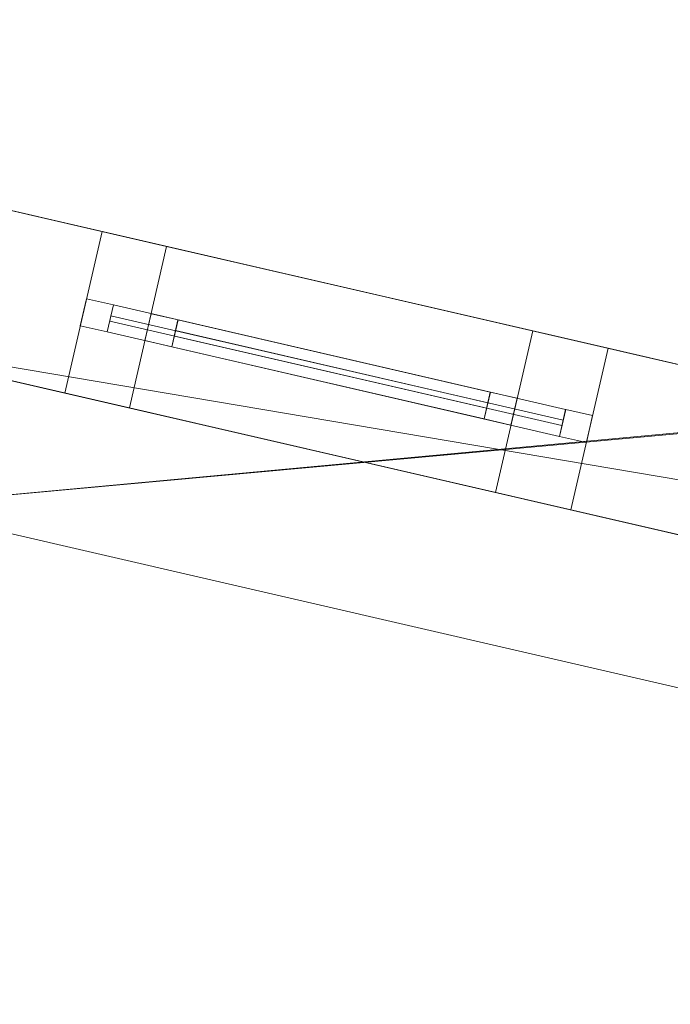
# Model space of a CAD drawing. Header units: millimetres. Extents: x -430348 to -225823, y -86243 to 5084.
# Tile 733 of 1056: x -341464 to -340286, y -66182 to -64401. Entities that reach past the tile are written whole.
import ezdxf

# ---------------------------------------------------------------- set-up
doc = ezdxf.new("R2010")
doc.units = ezdxf.units.MM
for name, color, linetype, lineweight in [('A-GLAZ-CURT', 52, 'Continuous', 9), ('A-GLAZ-CWMG', 51, 'Continuous', 9), ('A-ROOF', 132, 'Continuous', 9), ('A-WALL', 113, 'Continuous', 9)]:
    doc.layers.add(name, color=color, linetype=linetype, lineweight=lineweight)

# ---------------------------------------------------------------- blocks, each defined once
blk = doc.blocks.new('System Panel - Glazed-544234-_3D_ Copy 1')
at = {"layer": 'A-GLAZ-CURT', "transparency": 33554471}
mesh = blk.add_polyface(dxfattribs=at)
corners = [(-290, 5), (-290, 5, 575), (290, 5, 575), (290, 5)]
mesh.append_faces([[corners[k] for k in face] for face in [(1, 2, 3, 0)]])
mesh = blk.add_polyface(dxfattribs=at)
corners = [(290, -5), (-290, -5), (-290, 5), (290, 5)]
mesh.append_faces([[corners[k] for k in face] for face in [(0, 1, 2, 3)]])
mesh = blk.add_polyface(dxfattribs=at)
corners = [(-290, -5, 575), (290, -5, 575), (290, 5, 575), (-290, 5, 575)]
mesh.append_faces([[corners[k] for k in face] for face in [(0, 1, 2, 3)]])
mesh = blk.add_polyface(dxfattribs=at)
corners = [(-290, -5), (-290, -5, 575), (-290, 5, 575), (-290, 5)]
mesh.append_faces([[corners[k] for k in face] for face in [(0, 1, 2, 3)]])
mesh = blk.add_polyface(dxfattribs=at)
corners = [(290, -5, 575), (290, -5), (290, 5), (290, 5, 575)]
mesh.append_faces([[corners[k] for k in face] for face in [(0, 1, 2, 3)]])
mesh = blk.add_polyface(dxfattribs=at)
corners = [(-290, -5), (290, -5), (290, -5, 575), (-290, -5, 575)]
mesh.append_faces([[corners[k] for k in face] for face in [(2, 3, 0, 1)]])
blk = doc.blocks.new('Rectangular Mullion - 50mm x 50mm-430066-_3D_ Copy 1')
at = {"layer": 'A-GLAZ-CWMG'}
mesh = blk.add_polyface(dxfattribs=at)
corners = [(0, 25), (-50, 25), (-50, -25), (0, -25)]
mesh.append_faces([[corners[k] for k in face] for face in [(2, 3, 0, 1)]])
mesh = blk.add_polyface(dxfattribs=at)
corners = [(-50, 25), (0, 25), (0, 25, -650), (-50, 25, -650)]
mesh.append_faces([[corners[k] for k in face] for face in [(0, 1, 2, 3)]])
mesh = blk.add_polyface(dxfattribs=at)
corners = [(-50, -25), (-50, 25), (-50, 25, -650), (-50, -25, -650)]
mesh.append_faces([[corners[k] for k in face] for face in [(0, 1, 2, 3)]])
mesh = blk.add_polyface(dxfattribs=at)
corners = [(0, 25), (0, -25), (0, -25, -650), (0, 25, -650)]
mesh.append_faces([[corners[k] for k in face] for face in [(0, 1, 2, 3)]])
mesh = blk.add_polyface(dxfattribs=at)
corners = [(0, -25), (-50, -25), (-50, -25, -650), (0, -25, -650)]
mesh.append_faces([[corners[k] for k in face] for face in [(0, 1, 2, 3)]])
blk = doc.blocks.new('Rectangular Mullion - 50mm x 50mm-494482-_3D_ Copy 1')
at = {"layer": 'A-GLAZ-CWMG'}
mesh = blk.add_polyface(dxfattribs=at)
corners = [(0, 25), (-50, 25), (-50, -25), (0, -25)]
mesh.append_faces([[corners[k] for k in face] for face in [(2, 3, 0, 1)]])
mesh = blk.add_polyface(dxfattribs=at)
corners = [(0, 25, -580.1), (0, -25, -580.1), (-50, -25, -580.1), (-50, 25, -580.1)]
mesh.append_faces([[corners[k] for k in face] for face in [(0, 1, 2, 3)]])
mesh = blk.add_polyface(dxfattribs=at)
corners = [(-50, 25), (0, 25), (0, 25, -580.1), (-50, 25, -580.1)]
mesh.append_faces([[corners[k] for k in face] for face in [(0, 1, 2, 3)]])
mesh = blk.add_polyface(dxfattribs=at)
corners = [(-50, -25), (-50, 25), (-50, 25, -580.1), (-50, -25, -580.1)]
mesh.append_faces([[corners[k] for k in face] for face in [(0, 1, 2, 3)]])
mesh = blk.add_polyface(dxfattribs=at)
corners = [(0, 25), (0, -25), (0, -25, -580.1), (0, 25, -580.1)]
mesh.append_faces([[corners[k] for k in face] for face in [(0, 1, 2, 3)]])
mesh = blk.add_polyface(dxfattribs=at)
corners = [(0, -25), (-50, -25), (-50, -25, -580.1), (0, -25, -580.1)]
mesh.append_faces([[corners[k] for k in face] for face in [(0, 1, 2, 3)]])
blk = doc.blocks.new('Rectangular Mullion - 50mm x 50mm-386278-_3D_ Copy 1')
at = {"layer": 'A-GLAZ-CWMG'}
mesh = blk.add_polyface(dxfattribs=at)
corners = [(0, 25), (-50, 25), (-50, -25), (0, -25)]
mesh.append_faces([[corners[k] for k in face] for face in [(2, 3, 0, 1)]])
mesh = blk.add_polyface(dxfattribs=at)
corners = [(-50, 25), (0, 25), (0, 25, -650), (-50, 25, -650)]
mesh.append_faces([[corners[k] for k in face] for face in [(3, 0, 1, 2)]])
mesh = blk.add_polyface(dxfattribs=at)
corners = [(-50, -25), (-50, 25), (-50, 25, -650), (-50, -25, -650)]
mesh.append_faces([[corners[k] for k in face] for face in [(3, 0, 1, 2)]])
mesh = blk.add_polyface(dxfattribs=at)
corners = [(0, 25), (0, -25), (0, -25, -650), (0, 25, -650)]
mesh.append_faces([[corners[k] for k in face] for face in [(3, 0, 1, 2)]])
mesh = blk.add_polyface(dxfattribs=at)
corners = [(0, -25), (-50, -25), (-50, -25, -650), (0, -25, -650)]
mesh.append_faces([[corners[k] for k in face] for face in [(3, 0, 1, 2)]])
blk = doc.blocks.new('Rectangular Mullion - 50mm x 50mm-494483-_3D_ Copy 1')
at = {"layer": 'A-GLAZ-CWMG'}
mesh = blk.add_polyface(dxfattribs=at)
corners = [(0, 25), (-50, 25), (-50, -25), (0, -25)]
mesh.append_faces([[corners[k] for k in face] for face in [(2, 3, 0, 1)]])
mesh = blk.add_polyface(dxfattribs=at)
corners = [(0, 25, -580.1), (0, -25, -580.1), (-50, -25, -580.1), (-50, 25, -580.1)]
mesh.append_faces([[corners[k] for k in face] for face in [(0, 1, 2, 3)]])
mesh = blk.add_polyface(dxfattribs=at)
corners = [(-50, 25), (0, 25), (0, 25, -580.1), (-50, 25, -580.1)]
mesh.append_faces([[corners[k] for k in face] for face in [(0, 1, 2, 3)]])
mesh = blk.add_polyface(dxfattribs=at)
corners = [(-50, -25), (-50, 25), (-50, 25, -580.1), (-50, -25, -580.1)]
mesh.append_faces([[corners[k] for k in face] for face in [(0, 1, 2, 3)]])
mesh = blk.add_polyface(dxfattribs=at)
corners = [(0, 25), (0, -25), (0, -25, -580.1), (0, 25, -580.1)]
mesh.append_faces([[corners[k] for k in face] for face in [(0, 1, 2, 3)]])
mesh = blk.add_polyface(dxfattribs=at)
corners = [(0, -25), (-50, -25), (-50, -25, -580.1), (0, -25, -580.1)]
mesh.append_faces([[corners[k] for k in face] for face in [(0, 1, 2, 3)]])
blk = doc.blocks.new('Rectangular Mullion - 50mm x 50mm-386504-_3D_ Copy 1')
at = {"layer": 'A-GLAZ-CWMG'}
mesh = blk.add_polyface(dxfattribs=at)
corners = [(0, 25, -650), (0, -25, -650), (-50, -25, -650), (-50, 25, -650)]
mesh.append_faces([[corners[k] for k in face] for face in [(3, 0, 1, 2)]])
mesh = blk.add_polyface(dxfattribs=at)
corners = [(-50, 25), (0, 25), (0, 25, -650), (-50, 25, -650)]
mesh.append_faces([[corners[k] for k in face] for face in [(3, 0, 1, 2)]])
mesh = blk.add_polyface(dxfattribs=at)
corners = [(-50, -25), (-50, 25), (-50, 25, -650), (-50, -25, -650)]
mesh.append_faces([[corners[k] for k in face] for face in [(3, 0, 1, 2)]])
mesh = blk.add_polyface(dxfattribs=at)
corners = [(0, 25), (0, -25), (0, -25, -650), (0, 25, -650)]
mesh.append_faces([[corners[k] for k in face] for face in [(3, 0, 1, 2)]])
mesh = blk.add_polyface(dxfattribs=at)
corners = [(0, -25), (-50, -25), (-50, -25, -650), (0, -25, -650)]
mesh.append_faces([[corners[k] for k in face] for face in [(3, 0, 1, 2)]])
blk = doc.blocks.new('Rectangular Mullion - 50mm x 50mm-430069-_3D_ Copy 1')
at = {"layer": 'A-GLAZ-CWMG'}
mesh = blk.add_polyface(dxfattribs=at)
corners = [(0, 25, -650), (0, -25, -650), (-50, -25, -650), (-50, 25, -650)]
mesh.append_faces([[corners[k] for k in face] for face in [(0, 1, 2, 3)]])
mesh = blk.add_polyface(dxfattribs=at)
corners = [(-50, 25), (0, 25), (0, 25, -650), (-50, 25, -650)]
mesh.append_faces([[corners[k] for k in face] for face in [(0, 1, 2, 3)]])
mesh = blk.add_polyface(dxfattribs=at)
corners = [(-50, -25), (-50, 25), (-50, 25, -650), (-50, -25, -650)]
mesh.append_faces([[corners[k] for k in face] for face in [(0, 1, 2, 3)]])
mesh = blk.add_polyface(dxfattribs=at)
corners = [(0, 25), (0, -25), (0, -25, -650), (0, 25, -650)]
mesh.append_faces([[corners[k] for k in face] for face in [(0, 1, 2, 3)]])
mesh = blk.add_polyface(dxfattribs=at)
corners = [(0, -25), (-50, -25), (-50, -25, -650), (0, -25, -650)]
mesh.append_faces([[corners[k] for k in face] for face in [(0, 1, 2, 3)]])
blk = doc.blocks.new('Rectangular Mullion - 50mm x 50mm-494484-_3D_ Copy 1')
at = {"layer": 'A-GLAZ-CWMG'}
mesh = blk.add_polyface(dxfattribs=at)
corners = [(25, 25), (-25, 25), (-25, -25), (25, -25)]
mesh.append_faces([[corners[k] for k in face] for face in [(2, 3, 0, 1)]])
mesh = blk.add_polyface(dxfattribs=at)
corners = [(25, 25, -580.1), (25, -25, -580.1), (-25, -25, -580.1), (-25, 25, -580.1)]
mesh.append_faces([[corners[k] for k in face] for face in [(0, 1, 2, 3)]])
mesh = blk.add_polyface(dxfattribs=at)
corners = [(-25, 25), (25, 25), (25, 25, -580.1), (-25, 25, -580.1)]
mesh.append_faces([[corners[k] for k in face] for face in [(0, 1, 2, 3)]])
mesh = blk.add_polyface(dxfattribs=at)
corners = [(-25, -25), (-25, 25), (-25, 25, -580.1), (-25, -25, -580.1)]
mesh.append_faces([[corners[k] for k in face] for face in [(0, 1, 2, 3)]])
mesh = blk.add_polyface(dxfattribs=at)
corners = [(25, 25), (25, -25), (25, -25, -580.1), (25, 25, -580.1)]
mesh.append_faces([[corners[k] for k in face] for face in [(0, 1, 2, 3)]])
mesh = blk.add_polyface(dxfattribs=at)
corners = [(25, -25), (-25, -25), (-25, -25, -580.1), (25, -25, -580.1)]
mesh.append_faces([[corners[k] for k in face] for face in [(0, 1, 2, 3)]])
blk = doc.blocks.new('Rectangular Mullion - 50mm x 50mm-386243-_3D_ Copy 1')
at = {"layer": 'A-GLAZ-CWMG'}
mesh = blk.add_polyface(dxfattribs=at)
corners = [(0, 25), (-50, 25), (-50, -25), (0, -25)]
mesh.append_faces([[corners[k] for k in face] for face in [(2, 3, 0, 1)]])
mesh = blk.add_polyface(dxfattribs=at)
corners = [(0, 25, -250), (0, -25, -250), (-50, -25, -250), (-50, 25, -250)]
mesh.append_faces([[corners[k] for k in face] for face in [(0, 1, 2, 3)]])
mesh = blk.add_polyface(dxfattribs=at)
corners = [(-50, 25), (0, 25), (0, 25, -250), (-50, 25, -250)]
mesh.append_faces([[corners[k] for k in face] for face in [(0, 1, 2, 3)]])
mesh = blk.add_polyface(dxfattribs=at)
corners = [(-50, -25), (-50, 25), (-50, 25, -250), (-50, -25, -250)]
mesh.append_faces([[corners[k] for k in face] for face in [(0, 1, 2, 3)]])
mesh = blk.add_polyface(dxfattribs=at)
corners = [(0, 25), (0, -25), (0, -25, -250), (0, 25, -250)]
mesh.append_faces([[corners[k] for k in face] for face in [(0, 1, 2, 3)]])
mesh = blk.add_polyface(dxfattribs=at)
corners = [(0, -25), (-50, -25), (-50, -25, -250), (0, -25, -250)]
mesh.append_faces([[corners[k] for k in face] for face in [(0, 1, 2, 3)]])
blk = doc.blocks.new('Rectangular Mullion - 50mm x 50mm-430085-_3D_ Copy 1')
at = {"layer": 'A-GLAZ-CWMG'}
mesh = blk.add_polyface(dxfattribs=at)
corners = [(0, 25), (-50, 25), (-50, -25), (0, -25)]
mesh.append_faces([[corners[k] for k in face] for face in [(3, 0, 1, 2)]])
mesh = blk.add_polyface(dxfattribs=at)
corners = [(0, 25, -840), (0, -25, -840), (-50, -25, -840), (-50, 25, -840)]
mesh.append_faces([[corners[k] for k in face] for face in [(3, 0, 1, 2)]])
mesh = blk.add_polyface(dxfattribs=at)
corners = [(-50, 25), (0, 25), (0, 25, -840), (-50, 25, -840)]
mesh.append_faces([[corners[k] for k in face] for face in [(0, 1, 2, 3)]])
mesh = blk.add_polyface(dxfattribs=at)
corners = [(-50, -25), (-50, 25), (-50, 25, -840), (-50, -25, -840)]
mesh.append_faces([[corners[k] for k in face] for face in [(0, 1, 2, 3)]])
mesh = blk.add_polyface(dxfattribs=at)
corners = [(0, 25), (0, -25), (0, -25, -840), (0, 25, -840)]
mesh.append_faces([[corners[k] for k in face] for face in [(0, 1, 2, 3)]])
mesh = blk.add_polyface(dxfattribs=at)
corners = [(0, -25), (-50, -25), (-50, -25, -840), (0, -25, -840)]
mesh.append_faces([[corners[k] for k in face] for face in [(0, 1, 2, 3)]])
blk = doc.blocks.new('System Panel - Glazed-544238-_3D_ Copy 1')
at = {"layer": 'A-GLAZ-CURT', "transparency": 33554471}
mesh = blk.add_polyface(dxfattribs=at)
corners = [(-420, 5), (-420, 5, 150), (420, 5, 150), (420, 5)]
mesh.append_faces([[corners[k] for k in face] for face in [(1, 2, 3, 0)]])
mesh = blk.add_polyface(dxfattribs=at)
corners = [(420, -5), (-420, -5), (-420, 5), (420, 5)]
mesh.append_faces([[corners[k] for k in face] for face in [(0, 1, 2, 3)]])
mesh = blk.add_polyface(dxfattribs=at)
corners = [(-420, -5, 150), (420, -5, 150), (420, 5, 150), (-420, 5, 150)]
mesh.append_faces([[corners[k] for k in face] for face in [(0, 1, 2, 3)]])
mesh = blk.add_polyface(dxfattribs=at)
corners = [(-420, -5), (-420, -5, 150), (-420, 5, 150), (-420, 5)]
mesh.append_faces([[corners[k] for k in face] for face in [(0, 1, 2, 3)]])
mesh = blk.add_polyface(dxfattribs=at)
corners = [(420, -5, 150), (420, -5), (420, 5), (420, 5, 150)]
mesh.append_faces([[corners[k] for k in face] for face in [(0, 1, 2, 3)]])
mesh = blk.add_polyface(dxfattribs=at)
corners = [(-420, -5), (420, -5), (420, -5, 150), (-420, -5, 150)]
mesh.append_faces([[corners[k] for k in face] for face in [(3, 0, 1, 2)]])
blk = doc.blocks.new('Rectangular Mullion - 50mm x 50mm-386242-_3D_ Copy 1')
at = {"layer": 'A-GLAZ-CWMG'}
mesh = blk.add_polyface(dxfattribs=at)
corners = [(0, 25), (-50, 25), (-50, -25), (0, -25)]
mesh.append_faces([[corners[k] for k in face] for face in [(2, 3, 0, 1)]])
mesh = blk.add_polyface(dxfattribs=at)
corners = [(0, 25, -250), (0, -25, -250), (-50, -25, -250), (-50, 25, -250)]
mesh.append_faces([[corners[k] for k in face] for face in [(0, 1, 2, 3)]])
mesh = blk.add_polyface(dxfattribs=at)
corners = [(-50, 25), (0, 25), (0, 25, -250), (-50, 25, -250)]
mesh.append_faces([[corners[k] for k in face] for face in [(0, 1, 2, 3)]])
mesh = blk.add_polyface(dxfattribs=at)
corners = [(-50, -25), (-50, 25), (-50, 25, -250), (-50, -25, -250)]
mesh.append_faces([[corners[k] for k in face] for face in [(0, 1, 2, 3)]])
mesh = blk.add_polyface(dxfattribs=at)
corners = [(0, 25), (0, -25), (0, -25, -250), (0, 25, -250)]
mesh.append_faces([[corners[k] for k in face] for face in [(0, 1, 2, 3)]])
mesh = blk.add_polyface(dxfattribs=at)
corners = [(0, -25), (-50, -25), (-50, -25, -250), (0, -25, -250)]
mesh.append_faces([[corners[k] for k in face] for face in [(0, 1, 2, 3)]])
blk = doc.blocks.new('Rectangular Mullion - 50mm x 50mm-430086-_3D_ Copy 1')
at = {"layer": 'A-GLAZ-CWMG'}
mesh = blk.add_polyface(dxfattribs=at)
corners = [(0, 25), (-50, 25), (-50, -25), (0, -25)]
mesh.append_faces([[corners[k] for k in face] for face in [(2, 3, 0, 1)]])
mesh = blk.add_polyface(dxfattribs=at)
corners = [(0, 25, -840), (0, -25, -840), (-50, -25, -840), (-50, 25, -840)]
mesh.append_faces([[corners[k] for k in face] for face in [(0, 1, 2, 3)]])
mesh = blk.add_polyface(dxfattribs=at)
corners = [(-50, 25), (0, 25), (0, 25, -840), (-50, 25, -840)]
mesh.append_faces([[corners[k] for k in face] for face in [(0, 1, 2, 3)]])
mesh = blk.add_polyface(dxfattribs=at)
corners = [(-50, -25), (-50, 25), (-50, 25, -840), (-50, -25, -840)]
mesh.append_faces([[corners[k] for k in face] for face in [(0, 1, 2, 3)]])
mesh = blk.add_polyface(dxfattribs=at)
corners = [(0, 25), (0, -25), (0, -25, -840), (0, 25, -840)]
mesh.append_faces([[corners[k] for k in face] for face in [(0, 1, 2, 3)]])
mesh = blk.add_polyface(dxfattribs=at)
corners = [(0, -25), (-50, -25), (-50, -25, -840), (0, -25, -840)]
mesh.append_faces([[corners[k] for k in face] for face in [(0, 1, 2, 3)]])
blk = doc.blocks.new('System Panel - Door-544239-_3D_ Copy 1')
at = {"layer": 'A-GLAZ-CURT'}
mesh = blk.add_polyface(dxfattribs=at)
corners = [(-420, 5), (-420, 5, 2150), (420, 5, 2150), (420, 5)]
mesh.append_faces([[corners[k] for k in face] for face in [(2, 3, 0, 1)]])
mesh = blk.add_polyface(dxfattribs=at)
corners = [(420, -5), (-420, -5), (-420, 5), (420, 5)]
mesh.append_faces([[corners[k] for k in face] for face in [(0, 1, 2, 3)]])
mesh = blk.add_polyface(dxfattribs=at)
corners = [(-420, -5, 2150), (420, -5, 2150), (420, 5, 2150), (-420, 5, 2150)]
mesh.append_faces([[corners[k] for k in face] for face in [(0, 1, 2, 3)]])
mesh = blk.add_polyface(dxfattribs=at)
corners = [(-420, -5), (-420, -5, 2150), (-420, 5, 2150), (-420, 5)]
mesh.append_faces([[corners[k] for k in face] for face in [(3, 0, 1, 2)]])
mesh = blk.add_polyface(dxfattribs=at)
corners = [(420, -5, 2150), (420, -5), (420, 5), (420, 5, 2150)]
mesh.append_faces([[corners[k] for k in face] for face in [(3, 0, 1, 2)]])
mesh = blk.add_polyface(dxfattribs=at)
corners = [(-420, -5), (420, -5), (420, -5, 2150), (-420, -5, 2150)]
mesh.append_faces([[corners[k] for k in face] for face in [(2, 3, 0, 1)]])
blk = doc.blocks.new('Rectangular Mullion - 50mm x 50mm-544240-_3D_ Copy 1')
at = {"layer": 'A-GLAZ-CWMG'}
mesh = blk.add_polyface(dxfattribs=at)
corners = [(0, 25), (-50, 25), (-50, -25), (0, -25)]
mesh.append_faces([[corners[k] for k in face] for face in [(2, 3, 0, 1)]])
mesh = blk.add_polyface(dxfattribs=at)
corners = [(0, 25, -2200), (0, -25, -2200), (-50, -25, -2200), (-50, 25, -2200)]
mesh.append_faces([[corners[k] for k in face] for face in [(0, 1, 2, 3)]])
mesh = blk.add_polyface(dxfattribs=at)
corners = [(-50, 25), (0, 25), (0, 25, -2200), (-50, 25, -2200)]
mesh.append_faces([[corners[k] for k in face] for face in [(3, 0, 1, 2)]])
mesh = blk.add_polyface(dxfattribs=at)
corners = [(-50, -25), (-50, 25), (-50, 25, -2200), (-50, -25, -2200)]
mesh.append_faces([[corners[k] for k in face] for face in [(0, 1, 2, 3)]])
mesh = blk.add_polyface(dxfattribs=at)
corners = [(0, 25), (0, -25), (0, -25, -2200), (0, 25, -2200)]
mesh.append_faces([[corners[k] for k in face] for face in [(0, 1, 2, 3)]])
mesh = blk.add_polyface(dxfattribs=at)
corners = [(0, -25), (-50, -25), (-50, -25, -2200), (0, -25, -2200)]
mesh.append_faces([[corners[k] for k in face] for face in [(3, 0, 1, 2)]])
blk = doc.blocks.new('Rectangular Mullion - 50mm x 50mm-544241-_3D_ Copy 1')
at = {"layer": 'A-GLAZ-CWMG'}
mesh = blk.add_polyface(dxfattribs=at)
corners = [(0, 25), (-50, 25), (-50, -25), (0, -25)]
mesh.append_faces([[corners[k] for k in face] for face in [(2, 3, 0, 1)]])
mesh = blk.add_polyface(dxfattribs=at)
corners = [(0, 25, -2200), (0, -25, -2200), (-50, -25, -2200), (-50, 25, -2200)]
mesh.append_faces([[corners[k] for k in face] for face in [(0, 1, 2, 3)]])
mesh = blk.add_polyface(dxfattribs=at)
corners = [(-50, 25), (0, 25), (0, 25, -2200), (-50, 25, -2200)]
mesh.append_faces([[corners[k] for k in face] for face in [(3, 0, 1, 2)]])
mesh = blk.add_polyface(dxfattribs=at)
corners = [(-50, -25), (-50, 25), (-50, 25, -2200), (-50, -25, -2200)]
mesh.append_faces([[corners[k] for k in face] for face in [(3, 0, 1, 2)]])
mesh = blk.add_polyface(dxfattribs=at)
corners = [(0, 25), (0, -25), (0, -25, -2200), (0, 25, -2200)]
mesh.append_faces([[corners[k] for k in face] for face in [(3, 0, 1, 2)]])
mesh = blk.add_polyface(dxfattribs=at)
corners = [(0, -25), (-50, -25), (-50, -25, -2200), (0, -25, -2200)]
mesh.append_faces([[corners[k] for k in face] for face in [(3, 0, 1, 2)]])

msp = doc.modelspace()

# ---------------------------------------------------------------- block references
at = {"layer": 'A-GLAZ-CURT', "transparency": 33554471}
for name, p, rotation in [('System Panel - Glazed-544238-_3D_ Copy 1', (-340890.5, -65035.6, 61875.5), 346.9999999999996), ('System Panel - Glazed-544234-_3D_ Copy 1', (-340900.2, -65033.3, 63198.9), 347.0000000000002), ('System Panel - Glazed-544234-_3D_ Copy 1', (-340900.2, -65033.3, 63823.9), 347.0000000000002)]:
    msp.add_blockref(name, p, dxfattribs=dict(at, rotation=rotation))
at = {"layer": 'A-GLAZ-CURT', "rotation": 347.0000000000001}
msp.add_blockref('System Panel - Door-544239-_3D_ Copy 1', (-340890.5, -65035.6, 59675.5), dxfattribs=at)
at = {"layer": 'A-GLAZ-CWMG'}
for name, p, rotation in [('Rectangular Mullion - 50mm x 50mm-386243-_3D_ Copy 1', (-341348.5, -64929.8, 62075.5), 166.9999999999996), ('Rectangular Mullion - 50mm x 50mm-544241-_3D_ Copy 1', (-341348.5, -64929.8, 61825.5), 167.0000000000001), ('Rectangular Mullion - 50mm x 50mm-430066-_3D_ Copy 1', (-341231.5, -64956.8, 64448.9), 167.0000000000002), ('Rectangular Mullion - 50mm x 50mm-386504-_3D_ Copy 1', (-341231.5, -64956.8, 63798.9), 167.0000000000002)]:
    msp.add_blockref(name, p, dxfattribs=dict(at, rotation=rotation))
at = {"layer": 'A-GLAZ-CWMG', "extrusion": (0.97437, -0.224951, 0), "rotation": 90}
for name, p in [('Rectangular Mullion - 50mm x 50mm-430085-_3D_ Copy 1', (-140052.4, 62075.5, -317103.7)), ('Rectangular Mullion - 50mm x 50mm-494482-_3D_ Copy 1', (-140052.4, 64448.9, -317243.7)), ('Rectangular Mullion - 50mm x 50mm-494484-_3D_ Copy 1', (-140052.4, 63798.9, -317243.7))]:
    msp.add_blockref(name, p, dxfattribs=at)
at = {"layer": 'A-GLAZ-CWMG', "extrusion": (-0.97437, 0.224951, 0), "rotation": 270}
for name, p in [('Rectangular Mullion - 50mm x 50mm-430086-_3D_ Copy 1', (140052.4, 61825.5, 317943.7)), ('Rectangular Mullion - 50mm x 50mm-430086-_3D_ Copy 1', (140052.4, 59625.5, 317943.7)), ('Rectangular Mullion - 50mm x 50mm-494483-_3D_ Copy 1', (140052.4, 63148.9, 317823.7))]:
    msp.add_blockref(name, p, dxfattribs=at)
at = {"layer": 'A-GLAZ-CWMG', "extrusion": (0, 0, -1)}
for name, p, rotation in [('Rectangular Mullion - 50mm x 50mm-386278-_3D_ Copy 1', (340569, -65109.8, -63148.9), 192.9999999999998), ('Rectangular Mullion - 50mm x 50mm-430069-_3D_ Copy 1', (340569, -65109.8, -63798.9), 192.9999999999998), ('Rectangular Mullion - 50mm x 50mm-386242-_3D_ Copy 1', (340432.5, -65141.3, -61825.5), 193.0000000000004), ('Rectangular Mullion - 50mm x 50mm-544240-_3D_ Copy 1', (340432.5, -65141.3, -59625.5), 192.9999999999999)]:
    msp.add_blockref(name, p, dxfattribs=dict(at, rotation=rotation))

# ---------------------------------------------------------------- meshes
at = {"layer": 'A-ROOF'}
mesh = msp.add_polyface(dxfattribs=at)
corners = [(-333679.3, -67131.4, 64510), (-333787.9, -67106.3, 64510), (-335095.5, -64675.5, 65989.7), (-337337.2, -66286.9, 64510), (-337344.3, -66285.3, 64510), (-341698.3, -65280.1, 64510), (-341704.9, -65278.5, 64510), (-343057.1, -62796.3, 66018.2), (-345361.9, -64434.3, 64510), (-345595.8, -64380.3, 64510), (-347012.5, -61860.2, 66034.2), (-349390.6, -63504.2, 64510), (-349395.8, -63503, 64510), (-351315.3, -63059.8, 64510), (-347357.6, -60586.7, 66863.9), (-332936.9, -63916, 66863.9)]
mesh.append_faces([[corners[k] for k in face] for face in [(15, 7, 14)]], dxfattribs={"vtx0": -1, "vtx1": -1})
mesh.append_faces([[corners[k] for k in face] for face in [(10, 14, 7, 9)]], dxfattribs={"vtx0": -1, "vtx1": -1, "vtx2": -1})
mesh.append_faces([[corners[k] for k in face] for face in [(2, 5, 7, 15)]], dxfattribs={"vtx0": -1, "vtx1": -1, "vtx2": -1, "vtx3": -1})
mesh.append_faces([[corners[k] for k in face] for face in [(10, 11, 12), (7, 8, 9), (0, 1, 2, 15), (5, 6, 7)]], dxfattribs={"vtx2": -1})
mesh.append_faces([[corners[k] for k in face] for face in [(12, 13, 14, 10)]], dxfattribs={"vtx2": -1, "vtx3": -1})
mesh.append_faces([[corners[k] for k in face] for face in [(2, 3, 4, 5)]], dxfattribs={"vtx3": -1})
mesh = msp.add_polyface(dxfattribs=at)
corners = [(-333679.3, -67131.4, 64632.8), (-332936.9, -63916, 66986.7), (-347357.6, -60586.7, 66986.7), (-351315.3, -63059.8, 64632.8), (-349395.8, -63503, 64632.8), (-347011.2, -61854.5, 66161.2), (-345590.6, -64381.5, 64632.8), (-345368.5, -64432.7, 64632.8), (-343055.3, -62788.8, 66146.5), (-341698.3, -65280.1, 64632.8), (-337344.3, -66285.3, 64632.8), (-335093.6, -64667.3, 66118.5), (-333780.7, -67108, 64632.8)]
mesh.append_faces([[corners[k] for k in face] for face in [(8, 2, 5, 6)]], dxfattribs={"vtx0": -1, "vtx1": -1, "vtx3": -1})
mesh.append_faces([[corners[k] for k in face] for face in [(8, 1, 2)]], dxfattribs={"vtx0": -1, "vtx2": -1})
mesh.append_faces([[corners[k] for k in face] for face in [(7, 8, 6)]], dxfattribs={"vtx1": -1})
mesh.append_faces([[corners[k] for k in face] for face in [(8, 9, 11, 1)]], dxfattribs={"vtx1": -1, "vtx2": -1, "vtx3": -1})
mesh.append_faces([[corners[k] for k in face] for face in [(9, 10, 11)]], dxfattribs={"vtx2": -1})
mesh.append_faces([[corners[k] for k in face] for face in [(2, 3, 4, 5), (11, 12, 0, 1)]], dxfattribs={"vtx3": -1})
mesh = msp.add_polyface(dxfattribs=at)
corners = [(-337344.3, -66285.3, 64510), (-337344.3, -66285.3, 64632.8), (-341698.3, -65280.1, 64632.8), (-341698.3, -65280.1, 64510)]
mesh.append_faces([[corners[k] for k in face] for face in [(2, 3, 0, 1)]])
at = {"layer": 'A-WALL'}
mesh = msp.add_polyface(dxfattribs=at)
corners = [(-336905.1, -65801.7, 59055.2), (-336709.3, -66154.8, 59055.2), (-338887.8, -65651.9, 59055.2), (-338820.3, -65359.6, 59055.2), (-338528, -65427, 59055.2), (-341928.5, -64642, 59055.2), (-340261.2, -65026.9, 59055.2), (-339968.9, -65094.4, 59055.2), (-340036.4, -65386.7, 59055.2), (-342259.1, -64873.5, 59055.2)]
mesh.append_faces([[corners[k] for k in face] for face in [(8, 6, 7)]], dxfattribs={"vtx0": -1})
mesh.append_faces([[corners[k] for k in face] for face in [(4, 0, 1), (2, 3, 4, 1), (9, 5, 6, 8)]], dxfattribs={"vtx2": -1})
mesh = msp.add_polyface(dxfattribs=at)
corners = [(-341877.6, -64961.6, 64702.6), (-337045.4, -66077.2, 64702.6), (-336835.9, -65926.6, 64840.9), (-336905.1, -65801.7, 64916.5), (-341928.5, -64642, 64916.5), (-342017.6, -64704.4, 64858.8)]
mesh.append_faces([[corners[k] for k in face] for face in [(4, 5, 0, 3), (1, 2, 3, 0)]], dxfattribs={"vtx2": -1})
mesh = msp.add_polyface(dxfattribs=at)
corners = [(-336905.1, -65801.7, 64916.5), (-336905.1, -65801.7, 59055.2), (-338528, -65427, 59055.2), (-338820.3, -65359.6, 59055.2), (-338820.3, -65359.6, 62075.5), (-339968.9, -65094.4, 62075.5), (-339968.9, -65094.4, 59055.2), (-340261.2, -65026.9, 59055.2), (-341928.5, -64642, 59055.2), (-341928.5, -64642, 64916.5), (-338235.7, -65494.5, 64448.9), (-338235.7, -65494.5, 63148.9), (-337573.1, -65647.5, 63148.9), (-337573.1, -65647.5, 64448.9), (-339658.3, -65166.1, 64448.9), (-339658.3, -65166.1, 63148.9), (-339112.6, -65292.1, 63148.9), (-339112.6, -65292.1, 64448.9), (-341197.8, -64810.7, 64448.9), (-341197.8, -64810.7, 63148.9), (-340535.2, -64963.6, 63148.9), (-340535.2, -64963.6, 64448.9), (-340398.8, -64995.1, 62075.5), (-341314.7, -64783.7, 62075.5), (-341314.7, -64783.7, 59625.5), (-340398.8, -64995.1, 59625.5), (-338430.6, -65449.5, 59625.5), (-337514.7, -65661, 59625.5), (-337514.7, -65661, 62075.5), (-338430.6, -65449.5, 62075.5)]
mesh.append_faces([[corners[k] for k in face] for face in [(29, 4, 11), (19, 23, 9, 18)]], dxfattribs={"vtx0": -1, "vtx1": -1, "vtx2": -1})
mesh.append_faces([[corners[k] for k in face] for face in [(0, 28, 12, 13), (20, 5, 22, 23), (9, 14, 21, 18)]], dxfattribs={"vtx0": -1, "vtx1": -1, "vtx3": -1})
mesh.append_faces([[corners[k] for k in face] for face in [(2, 26, 27, 1), (1, 27, 28, 0), (26, 3, 4, 29), (26, 2, 3), (11, 16, 17, 10), (0, 17, 14, 9), (23, 19, 20)]], dxfattribs={"vtx0": -1, "vtx2": -1})
mesh.append_faces([[corners[k] for k in face] for face in [(4, 15, 16, 11), (0, 13, 10, 17), (15, 4, 5, 20)]], dxfattribs={"vtx0": -1, "vtx2": -1, "vtx3": -1})
mesh.append_faces([[corners[k] for k in face] for face in [(25, 5, 6, 7)]], dxfattribs={"vtx0": -1, "vtx3": -1})
mesh.append_faces([[corners[k] for k in face] for face in [(25, 22, 5)]], dxfattribs={"vtx1": -1, "vtx2": -1})
mesh.append_faces([[corners[k] for k in face] for face in [(11, 12, 28, 29), (24, 25, 7, 8), (23, 24, 8, 9), (14, 15, 20, 21)]], dxfattribs={"vtx1": -1, "vtx3": -1})
mesh = msp.add_polyface(dxfattribs=at)
corners = [(-341382.2, -65076, 62075.5), (-341314.7, -64783.7, 62075.5), (-340398.8, -64995.1, 62075.5), (-340466.3, -65287.4, 62075.5)]
mesh.append_faces([[corners[k] for k in face] for face in [(1, 2, 3, 0)]])
mesh = msp.add_polyface(dxfattribs=at)
corners = [(-341314.7, -64783.7, 62075.5), (-341382.2, -65076, 62075.5), (-341382.2, -65076, 59625.5), (-341314.7, -64783.7, 59625.5)]
mesh.append_faces([[corners[k] for k in face] for face in [(3, 0, 1, 2)]])
mesh = msp.add_polyface(dxfattribs=at)
corners = [(-341314.7, -64783.7, 59625.5), (-341382.2, -65076, 59625.5), (-340466.3, -65287.4, 59625.5), (-340398.8, -64995.1, 59625.5)]
mesh.append_faces([[corners[k] for k in face] for face in [(3, 0, 1, 2)]])
mesh = msp.add_polyface(dxfattribs=at)
corners = [(-341265.3, -65103, 63148.9), (-341197.8, -64810.7, 63148.9), (-341197.8, -64810.7, 64448.9), (-341265.3, -65103, 64448.9)]
mesh.append_faces([[corners[k] for k in face] for face in [(0, 1, 2, 3)]])
mesh = msp.add_polyface(dxfattribs=at)
corners = [(-341265.3, -65103, 64448.9), (-341197.8, -64810.7, 64448.9), (-340535.2, -64963.6, 64448.9), (-340602.7, -65256, 64448.9)]
mesh.append_faces([[corners[k] for k in face] for face in [(0, 1, 2, 3)]])
mesh = msp.add_polyface(dxfattribs=at)
corners = [(-341197.8, -64810.7, 63148.9), (-341265.3, -65103, 63148.9), (-340602.7, -65256, 63148.9), (-340535.2, -64963.6, 63148.9)]
mesh.append_faces([[corners[k] for k in face] for face in [(2, 3, 0, 1)]])
mesh = msp.add_polyface(dxfattribs=at)
corners = [(-336709.3, -66154.8, 64982.7), (-337045.4, -66077.2, 64702.6), (-341877.6, -64961.6, 64702.6), (-342259.1, -64873.5, 65017.4), (-342259.1, -64873.5, 59055.2), (-340036.4, -65386.7, 59055.2), (-340036.4, -65386.7, 62075.5), (-338887.8, -65651.9, 62075.5), (-338887.8, -65651.9, 59055.2), (-336709.3, -66154.8, 59055.2), (-338303.2, -65786.8, 63148.9), (-338303.2, -65786.8, 64448.9), (-337640.6, -65939.8, 64448.9), (-337640.6, -65939.8, 63148.9), (-339725.8, -65458.4, 63148.9), (-339725.8, -65458.4, 64448.9), (-339180.1, -65584.4, 64448.9), (-339180.1, -65584.4, 63148.9), (-341265.3, -65103, 63148.9), (-341265.3, -65103, 64448.9), (-340602.7, -65256, 64448.9), (-340602.7, -65256, 63148.9), (-341382.2, -65076, 62075.5), (-340466.3, -65287.4, 62075.5), (-340466.3, -65287.4, 59625.5), (-341382.2, -65076, 59625.5), (-337582.2, -65953.3, 59625.5), (-338498.1, -65741.8, 59625.5), (-338498.1, -65741.8, 62075.5), (-337582.2, -65953.3, 62075.5)]
mesh.append_faces([[corners[k] for k in face] for face in [(23, 6, 21, 22), (20, 15, 2, 19)]], dxfattribs={"vtx0": -1, "vtx1": -1, "vtx2": -1})
mesh.append_faces([[corners[k] for k in face] for face in [(10, 7, 28, 29), (1, 16, 11, 12)]], dxfattribs={"vtx0": -1, "vtx1": -1, "vtx3": -1})
mesh.append_faces([[corners[k] for k in face] for face in [(4, 25, 22, 3), (25, 4, 5, 24), (24, 5, 6, 23), (21, 14, 15, 20), (29, 13, 10)]], dxfattribs={"vtx0": -1, "vtx2": -1})
mesh.append_faces([[corners[k] for k in face] for face in [(18, 2, 3, 22)]], dxfattribs={"vtx0": -1, "vtx2": -1, "vtx3": -1})
mesh.append_faces([[corners[k] for k in face] for face in [(18, 19, 2), (21, 18, 22), (12, 13, 1)]], dxfattribs={"vtx1": -1, "vtx2": -1})
mesh.append_faces([[corners[k] for k in face] for face in [(6, 7, 14, 21), (17, 14, 7, 10), (0, 1, 13, 29)]], dxfattribs={"vtx1": -1, "vtx2": -1, "vtx3": -1})
mesh.append_faces([[corners[k] for k in face] for face in [(1, 2, 15, 16), (27, 28, 7, 8), (29, 26, 9, 0), (26, 27, 8, 9), (16, 17, 10, 11)]], dxfattribs={"vtx1": -1, "vtx3": -1})
mesh = msp.add_polyface(dxfattribs=at)
corners = [(-340602.7, -65256, 64448.9), (-340535.2, -64963.6, 64448.9), (-340535.2, -64963.6, 63148.9), (-340602.7, -65256, 63148.9)]
mesh.append_faces([[corners[k] for k in face] for face in [(0, 1, 2, 3)]])
mesh = msp.add_polyface(dxfattribs=at)
corners = [(-340466.3, -65287.4, 62075.5), (-340398.8, -64995.1, 62075.5), (-340398.8, -64995.1, 59625.5), (-340466.3, -65287.4, 59625.5)]
mesh.append_faces([[corners[k] for k in face] for face in [(0, 1, 2, 3)]])

doc.saveas('drawing.dxf')
